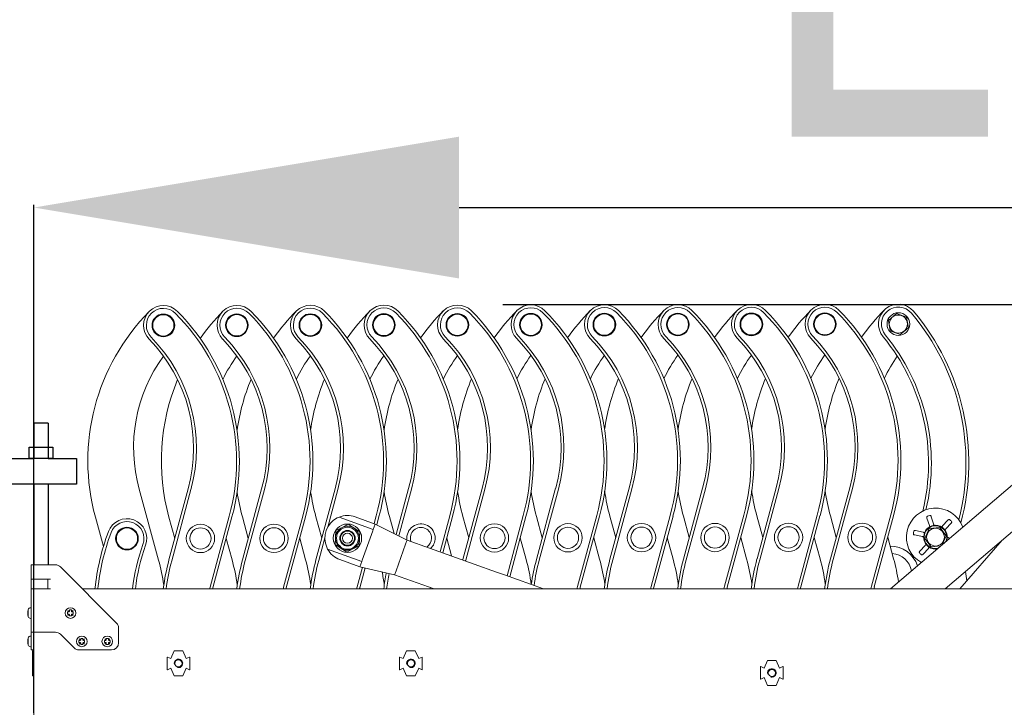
# Model space of a CAD drawing. Header units: inches. Extents: x 0 to 77643, y -44170 to 0.
# Tile 475 of 546: x 76375 to 76444, y -39625 to -39576. Entities that reach past the tile are written whole.
import ezdxf

# ---------------------------------------------------------------- set-up
doc = ezdxf.new("R2010")
doc.units = ezdxf.units.IN
doc.header["$MEASUREMENT"] = 0
doc.layers.get('0').update_dxf_attribs({"lineweight": 0})
doc.layers.get('Defpoints').update_dxf_attribs({"lineweight": 0})
doc.layers.add('FAKRO LOFT LADDERS', color=7, linetype='Continuous')
doc.styles.get("Standard").update_dxf_attribs({"font": 'arial.ttf', "width": 0.75})
doc.dimstyles.get("Standard").update_dxf_attribs({"dimtxt": 0.18, "dimasz": 0.18, "dimexe": 0.18, "dimexo": 0.0625, "dimgap": 0.09, "dimtad": 0, "dimtih": 1, "dimtoh": 1, "dimdec": 4, "dimzin": 0, "dimdsep": 46, "dimtxsty": 'Standard', "dimcen": 0.09, "dimadec": 0, "dimazin": 0, "dimtfac": 1, "dimtdec": 4, "dimtofl": 0, "dimtmove": 0, "dimatfit": 3, "dimfxl": 1, "dimtolj": 1, "dimtzin": 0, "dimarcsym": 0})

# ---------------------------------------------------------------- blocks, each defined once
blk = doc.blocks.new('A$C35710EDD')
at = {"color": 7, "linetype": 'Continuous'}
for p, q in [((66.18, 99.78), (56.18, 99.78)), ((56.18, 99.78), (56.18, 74.91)), ((66.18, 99.78), (66.18, 74.91)), ((52.85, 74.96), (52.85, 82.96)), ((52.85, 82.96), (69.41, 82.96)), ((69.41, 82.96), (69.41, 74.96)), ((15, 74.91), (0, 74.91)), ((0, 74.91), (0, 56.99)), ((15, 56.99), (15, 74.91)), ((15, 74.91), (56.18, 74.91)), ((69.41, 74.96), (52.85, 74.96)), ((66.18, 74.91), (56.18, 74.91)), ((66.18, 74.91), (86.18, 74.91)), ((86.18, 74.91), (86.18, 56.99)), ((86.18, 56.99), (0, 56.99)), ((56.18, 56.99), (56.22, 0)), ((66.18, 56.99), (66.18, 0))]:
    blk.add_line(p, q, dxfattribs=at)
blk = doc.blocks.new('LST BOK')
at = {"color": 7, "ltscale": 25.4}
for p, q in [((51.94, 275.56), (57.7, 280.37)), ((57.7, 280.37), (64.75, 277.79)), ((53.23, 268.16), (51.94, 275.56)), ((64.75, 277.79), (66.04, 270.4)), ((60.28, 265.58), (53.23, 268.16)), ((66.04, 270.4), (60.28, 265.58)), ((302.54, 265.96), (91.89, 86.23)), ((53.38, 86.23), (244.09, 248.95)), ((-476.74, 156.69), (-463.04, 106.63)), ((-442.15, 156.75), (-455.68, 106.64)), ((-440.22, 156.23), (-453.75, 106.12)), ((-390.29, 156.84), (-403.82, 106.73)), ((-388.36, 156.32), (-401.89, 106.21)), ((-338.43, 156.93), (-351.96, 106.82)), ((-336.5, 156.41), (-343.65, 129.89)), ((-286.56, 157.02), (-295.33, 124.57)), ((-284.63, 156.5), (-293.5, 123.65)), ((-234.7, 157.11), (-248.23, 107)), ((-232.77, 156.59), (-246.3, 106.48)), ((-182.84, 157.2), (-196.36, 107.1)), ((-180.9, 156.68), (-194.43, 106.57)), ((-130.97, 157.29), (-144.5, 107.19)), ((-129.04, 156.77), (-142.57, 106.66)), ((-79.11, 157.38), (-92.64, 107.28)), ((-77.18, 156.86), (-90.71, 106.76)), ((-27.25, 157.47), (-40.77, 107.37)), ((-25.31, 156.95), (-38.84, 106.85)), ((24.62, 157.56), (11.09, 107.46)), ((26.55, 157.04), (13.02, 106.94)), ((-501.94, 116.18), (-507.6, 136.86)), ((-451.59, 121.8), (-455.74, 136.95)), ((-426.69, 87.44), (-413.16, 137.55)), ((-424.75, 86.92), (-411.23, 137.03)), ((-399.73, 121.89), (-403.87, 137.04)), ((-374.82, 87.53), (-361.29, 137.64)), ((-372.89, 87.01), (-359.36, 137.12)), ((-347.86, 121.98), (-352.01, 137.13)), ((-335.64, 136.88), (-311.56, 128.24)), ((-324.32, 137.08), (-310.2, 132.01)), ((-310.2, 132.01), (-311.56, 128.24)), ((-310.91, 132.26), (-309.43, 137.73)), ((-310.2, 132.01), (-287.69, 120.74)), ((-309.06, 131.44), (-307.5, 137.21)), ((-296.89, 125.35), (-300.14, 137.22)), ((-264.43, 112.4), (-257.57, 137.82)), ((-262.54, 111.72), (-255.63, 137.3)), ((-244.13, 122.17), (-248.28, 137.31)), ((-217.17, 95.44), (-205.7, 137.91)), ((-215.28, 94.76), (-203.77, 137.39)), ((-192.27, 122.26), (-196.42, 137.4)), ((-167.37, 87.9), (-153.84, 138)), ((-165.44, 87.38), (-151.91, 137.48)), ((-140.41, 122.35), (-144.55, 137.49)), ((-115.5, 87.99), (-101.98, 138.09)), ((-113.57, 87.47), (-100.04, 137.57)), ((-88.54, 122.44), (-92.69, 137.58)), ((-63.64, 88.08), (-50.11, 138.18)), ((-61.71, 87.56), (-48.18, 137.66)), ((-36.68, 122.53), (-40.83, 137.68)), ((-11.78, 88.17), (1.75, 138.28)), ((-9.84, 87.65), (3.68, 137.75)), ((15.18, 122.62), (11.04, 137.77)), ((40.09, 88.26), (53.62, 138.37)), ((42.02, 87.74), (55.55, 137.84)), ((79.18, 136.2), (80.84, 131.07)), ((82.17, 137.17), (83.83, 132.04)), ((93.84, 134.67), (90.23, 130.67)), ((96.17, 132.56), (92.56, 128.56)), ((-337.94, 127.38), (-338.21, 122.48)), ((-333.56, 129.6), (-337.94, 127.38)), ((-329.19, 131.82), (-333.56, 129.6)), ((-325.08, 129.13), (-329.19, 131.82)), ((-320.97, 126.45), (-325.08, 129.13)), ((-321.24, 121.55), (-320.97, 126.45)), ((-311.89, 127.3), (-319.32, 106.6)), ((-311.56, 128.24), (-311.89, 127.3)), ((71.18, 127.35), (76.46, 126.22)), ((77.72, 121.9), (80.72, 128.78)), ((80.72, 128.78), (88.18, 129.62)), ((88.18, 129.62), (92.64, 123.59)), ((-415.32, 121.87), (-411.17, 106.72)), ((-363.46, 121.96), (-359.31, 106.81)), ((-345.73, 122.22), (-350.02, 106.3)), ((-338.21, 122.48), (-338.48, 117.58)), ((-321.51, 116.65), (-321.24, 121.55)), ((-288.02, 119.8), (-288.7, 117.92)), ((-287.69, 120.74), (-288.02, 119.8)), ((-224.53, 98.08), (-287.69, 120.74)), ((-259.73, 122.14), (-256.26, 109.47)), ((-207.86, 122.23), (-203.72, 107.08)), ((-156, 122.32), (-151.85, 107.17)), ((-104.14, 122.41), (-99.99, 107.26)), ((-52.27, 122.5), (-48.13, 107.36)), ((-0.41, 122.59), (3.74, 107.45)), ((51.45, 122.68), (55.6, 107.54)), ((70.53, 124.28), (75.8, 123.15)), ((82.19, 115.86), (77.72, 121.9)), ((92.64, 123.59), (89.97, 117.45)), ((95.47, 122.14), (94.57, 122.34)), ((102.36, 86.23), (132.18, 120.6)), ((-343.74, 114.29), (-319.66, 105.65)), ((-338.48, 117.58), (-334.38, 114.9)), ((-334.38, 114.9), (-330.27, 112.22)), ((-330.27, 112.22), (-325.89, 114.43)), ((-325.89, 114.43), (-321.51, 116.65)), ((-288.7, 117.92), (-295.45, 99.09)), ((74.19, 112.92), (77.81, 116.92)), ((76.52, 110.82), (80.14, 114.82)), ((89.01, 116.64), (82.19, 115.86)), ((-335.13, 106.96), (-321.01, 101.89)), ((-319.66, 105.65), (-321.01, 101.89)), ((-319.32, 106.6), (-319.66, 105.65)), ((-552.99, 103.23), (-550.49, 103.23)), ((-552.99, 93.23), (-552.99, 103.23)), ((-550.49, 103.23), (-535.78, 103.23)), ((-532.24, 101.77), (-492.67, 62.2)), ((-322.96, 87.62), (-319.22, 101.48)), ((-321.03, 87.1), (-317.27, 101.03)), ((-321.01, 101.89), (-296.47, 96.27)), ((-295.45, 99.09), (-296.13, 97.21)), ((-218.96, 96.08), (-224.53, 98.08)), ((-550.49, 93.23), (-552.99, 93.23)), ((-552.99, 86.23), (-552.99, 93.23)), ((-550.99, 86.23), (-550.99, 93.23)), ((-550.49, 93.23), (-539.21, 93.23)), ((-541.21, 93.23), (-541.21, 86.23)), ((-296.13, 97.21), (-296.47, 96.27)), ((-268.49, 86.23), (-296.47, 96.27)), ((-191.51, 86.23), (-218.96, 96.08)), ((-552.99, 55.73), (-552.99, 86.23)), ((-552.99, 86.23), (-550.49, 86.23)), ((-539.21, 86.23), (-550.49, 86.23)), ((-516.71, 86.23), (598.74, 86.23)), ((-554.98, 71.61), (-555.23, 70.37)), ((-552.99, 72.98), (-553.4, 72.98)), ((-526.46, 69.98), (-527.21, 69.98)), ((-527.21, 69.98), (-527.21, 68.48)), ((-527.21, 69.98), (-527.01, 69.78)), ((-526.19, 70.06), (-527.03, 71.06)), ((-527.03, 71.06), (-526.03, 70.22)), ((-524.46, 71.4), (-525.96, 71.4)), ((-525.96, 71.4), (-525.96, 70.48)), ((-525.96, 71.4), (-525.76, 71.2)), ((-524.46, 71.4), (-524.66, 71.2)), ((-524.46, 70.48), (-524.46, 71.4)), ((-523.39, 71.06), (-524.38, 70.22)), ((-524.22, 70.06), (-523.39, 71.06)), ((-523.21, 69.98), (-523.96, 69.98)), ((-523.41, 69.78), (-523.21, 69.98)), ((-523.21, 68.48), (-523.21, 69.98)), ((-554.98, 68.24), (-555.23, 68.85)), ((-555.23, 68.64), (-555.14, 68.64)), ((-553.4, 65.48), (-552.99, 65.48)), ((-527.21, 68.48), (-527.01, 68.68)), ((-527.21, 68.48), (-526.46, 68.48)), ((-527.03, 67.41), (-526.19, 68.41)), ((-526.03, 68.25), (-527.03, 67.41)), ((-525.96, 67.98), (-525.96, 67.17)), ((-525.76, 67.37), (-525.96, 67.17)), ((-525.96, 67.17), (-524.46, 67.17)), ((-524.66, 67.37), (-524.46, 67.17)), ((-524.46, 67.17), (-524.46, 67.98)), ((-524.38, 68.25), (-523.39, 67.41)), ((-523.39, 67.41), (-524.22, 68.41)), ((-523.96, 68.48), (-523.21, 68.48)), ((-523.41, 68.68), (-523.21, 68.48)), ((-550.49, 55.73), (-552.99, 55.73)), ((-552.99, 54.27), (-552.99, 55.73)), ((-550.99, -21.77), (-550.99, 55.73)), ((-535.78, 55.73), (-550.49, 55.73)), ((-491.21, 58.66), (-491.21, 48.23)), ((-554.98, 51.61), (-555.23, 50.37)), ((-554.98, 48.24), (-555.23, 48.85)), ((-555.23, 48.64), (-555.14, 48.64)), ((-552.99, 52.98), (-553.4, 52.98)), ((-552.99, 54.27), (-552.99, 44.7)), ((-522.67, 44.7), (-532.24, 54.27)), ((-518.46, 49.98), (-519.21, 49.98)), ((-519.21, 49.98), (-519.21, 48.48)), ((-519.21, 49.98), (-519.01, 49.78)), ((-519.21, 48.48), (-519.01, 48.68)), ((-518.19, 50.06), (-519.03, 51.06)), ((-519.03, 51.06), (-518.03, 50.22)), ((-516.46, 51.4), (-517.96, 51.4)), ((-517.96, 51.4), (-517.96, 50.48)), ((-517.96, 51.4), (-517.76, 51.2)), ((-516.46, 51.4), (-516.66, 51.2)), ((-516.46, 50.48), (-516.46, 51.4)), ((-515.39, 51.06), (-516.38, 50.22)), ((-516.22, 50.06), (-515.39, 51.06)), ((-515.21, 49.98), (-515.96, 49.98)), ((-515.41, 49.78), (-515.21, 49.98)), ((-515.41, 48.68), (-515.21, 48.48)), ((-515.21, 48.48), (-515.21, 49.98)), ((-500.46, 49.98), (-501.21, 49.98)), ((-501.21, 49.98), (-501.21, 48.48)), ((-501.21, 49.98), (-501.01, 49.78)), ((-501.21, 48.48), (-501.01, 48.68)), ((-500.19, 50.06), (-501.03, 51.06)), ((-501.03, 51.06), (-500.03, 50.22)), ((-498.46, 51.4), (-499.96, 51.4)), ((-499.96, 51.4), (-499.96, 50.48)), ((-499.96, 51.4), (-499.76, 51.2)), ((-498.46, 51.4), (-498.66, 51.2)), ((-498.46, 50.48), (-498.46, 51.4)), ((-497.39, 51.06), (-498.38, 50.22)), ((-498.22, 50.06), (-497.39, 51.06)), ((-497.21, 49.98), (-497.96, 49.98)), ((-497.41, 49.78), (-497.21, 49.98)), ((-497.41, 48.68), (-497.21, 48.48)), ((-497.21, 48.48), (-497.21, 49.98)), ((-553.4, 45.48), (-552.99, 45.48)), ((-552.99, 43.23), (-552.99, 44.7)), ((-550.99, 43.23), (-552.99, 43.23)), ((-550.99, 42.53), (-552.09, 42.53)), ((-552.09, 42.53), (-552.09, 38.16)), ((-519.21, 48.48), (-518.46, 48.48)), ((-496.21, 43.23), (-519.14, 43.23)), ((-519.03, 47.41), (-518.19, 48.41)), ((-518.03, 48.25), (-519.03, 47.41)), ((-517.96, 47.98), (-517.96, 47.17)), ((-517.76, 47.37), (-517.96, 47.17)), ((-517.96, 47.17), (-516.46, 47.17)), ((-516.66, 47.37), (-516.46, 47.17)), ((-516.46, 47.17), (-516.46, 47.98)), ((-516.38, 48.25), (-515.39, 47.41)), ((-515.39, 47.41), (-516.22, 48.41)), ((-515.96, 48.48), (-515.21, 48.48)), ((-501.21, 48.48), (-500.46, 48.48)), ((-501.03, 47.41), (-500.19, 48.41)), ((-500.03, 48.25), (-501.03, 47.41)), ((-499.96, 47.98), (-499.96, 47.17)), ((-499.76, 47.37), (-499.96, 47.17)), ((-499.96, 47.17), (-498.46, 47.17)), ((-498.66, 47.37), (-498.46, 47.17)), ((-498.46, 47.17), (-498.46, 47.98)), ((-498.38, 48.25), (-497.39, 47.41)), ((-497.39, 47.41), (-498.22, 48.41)), ((-497.96, 48.48), (-497.21, 48.48)), ((-451.99, 42.53), (-454.49, 37.08)), ((-445.99, 42.53), (-451.99, 42.53)), ((-445.99, 42.53), (-443.49, 37.08)), ((-287.99, 42.53), (-290.49, 37.08)), ((-281.99, 42.53), (-287.99, 42.53)), ((-281.99, 42.53), (-279.49, 37.08)), ((-550.99, 37.99), (-552.09, 38.16)), ((-552.09, 37.96), (-552.09, 38.16)), ((-550.99, 36.99), (-552.09, 37.96)), ((-552.09, 29.51), (-552.09, 37.96)), ((-456.94, 37.96), (-456.84, 38.16)), ((-456.94, 37.96), (-456.94, 29.51)), ((-454.49, 37.08), (-456.84, 38.16)), ((-443.49, 37.08), (-441.13, 38.16)), ((-441.04, 37.96), (-441.13, 38.16)), ((-441.04, 29.51), (-441.04, 37.96)), ((-292.94, 37.96), (-292.84, 38.16)), ((-292.94, 37.96), (-292.94, 29.51)), ((-290.49, 37.08), (-292.84, 38.16)), ((-279.49, 37.08), (-277.13, 38.16)), ((-277.04, 37.96), (-277.13, 38.16)), ((-277.04, 29.51), (-277.04, 37.96)), ((-33.29, 35.82), (-35.79, 30.37)), ((-27.29, 35.82), (-33.29, 35.82)), ((-27.29, 35.82), (-24.79, 30.37)), ((-550.99, 30.47), (-552.09, 29.51)), ((-552.09, 29.51), (-552.09, 29.31)), ((-552.09, 29.31), (-550.99, 29.48)), ((-552.09, 24.93), (-552.09, 29.31)), ((-456.94, 29.51), (-456.84, 29.31)), ((-454.49, 30.39), (-456.84, 29.31)), ((-451.99, 24.93), (-454.49, 30.39)), ((-445.99, 24.93), (-443.49, 30.39)), ((-443.49, 30.39), (-441.13, 29.31)), ((-441.04, 29.51), (-441.13, 29.31)), ((-292.94, 29.51), (-292.84, 29.31)), ((-290.49, 30.39), (-292.84, 29.31)), ((-287.99, 24.93), (-290.49, 30.39)), ((-281.99, 24.93), (-279.49, 30.39)), ((-279.49, 30.39), (-277.13, 29.31)), ((-277.04, 29.51), (-277.13, 29.31)), ((-38.24, 31.25), (-38.15, 31.45)), ((-38.24, 31.25), (-38.24, 22.8)), ((-35.79, 30.37), (-38.15, 31.45)), ((-24.79, 30.37), (-22.43, 31.45)), ((-22.34, 31.25), (-22.43, 31.45)), ((-22.34, 22.8), (-22.34, 31.25)), ((-550.99, 24.93), (-552.09, 24.93)), ((-451.99, 24.93), (-445.99, 24.93)), ((-287.99, 24.93), (-281.99, 24.93)), ((-38.24, 22.8), (-38.15, 22.6)), ((-35.79, 23.68), (-38.15, 22.6)), ((-33.29, 18.22), (-35.79, 23.68)), ((-27.29, 18.22), (-24.79, 23.68)), ((-24.79, 23.68), (-22.43, 22.6)), ((-22.34, 22.8), (-22.43, 22.6)), ((-33.29, 18.22), (-27.29, 18.22))]:
    blk.add_line(p, q, dxfattribs=at)
for centre, radius in [((-459.65, 272.07), 8), ((-459.65, 272.07), 7.5), ((-407.79, 272.16), 8), ((-407.79, 272.16), 7.5), ((-355.92, 272.25), 8), ((-355.92, 272.25), 7.5), ((-304.06, 272.34), 8), ((-304.06, 272.34), 7.5), ((-252.19, 272.43), 8), ((-252.19, 272.43), 7.5), ((-200.33, 272.52), 8), ((-200.33, 272.52), 7.5), ((-148.47, 272.61), 8), ((-148.47, 272.61), 7.5), ((-96.6, 272.7), 8), ((-96.6, 272.7), 7.5), ((-44.74, 272.79), 8), ((-44.74, 272.79), 7.5), ((7.12, 272.89), 8), ((7.12, 272.89), 7.5), ((58.99, 272.98), 8), ((58.99, 272.98), 6.4), ((-329.73, 122.02), 10), ((-226, 122.2), 10), ((-174.14, 122.29), 10), ((-122.27, 122.38), 10), ((-70.41, 122.47), 10), ((-18.54, 122.56), 10), ((33.32, 122.65), 10), ((-485.32, 121.74), 8), ((-485.32, 121.74), 7.5), ((-433.45, 121.83), 10), ((-433.45, 121.83), 7.5), ((-381.59, 121.92), 10), ((-381.59, 121.92), 7.5), ((-329.73, 122.02), 7.79), ((-329.73, 122.02), 5.47), ((-329.73, 122.02), 5), ((-329.73, 122.02), 3.5), ((-226, 122.2), 7.5), ((-174.14, 122.29), 7.5), ((-122.27, 122.38), 7.5), ((-70.41, 122.47), 7.5), ((-18.54, 122.56), 7.5), ((33.32, 122.65), 7.5), ((85.18, 122.74), 6.25), ((-525.21, 69.23), 3.75), ((-517.21, 49.23), 3.75), ((-499.21, 49.23), 3.75), ((-448.99, 33.73), 2.5), ((-284.99, 33.73), 2.5), ((-30.29, 27.02), 2.5)]:
    blk.add_circle(centre, radius, dxfattribs=at)
for centre, radius, start, end in [((-459.65, 272.07), 14, 44.86619, 224.32866), ((-407.79, 272.16), 14, 44.86619, 224.32866), ((-355.92, 272.25), 14, 44.86619, 224.32866), ((-304.06, 272.34), 14, 44.86619, 224.32866), ((-252.19, 272.43), 14, 44.86619, 224.32866), ((-200.33, 272.52), 14, 44.86619, 224.32866), ((-148.47, 272.61), 14, 44.86619, 224.32866), ((-96.6, 272.7), 14, 44.86619, 224.32866), ((-44.74, 272.79), 14, 44.86619, 224.32866), ((7.12, 272.89), 14, 44.86619, 224.32866), ((7.12, 272.89), 12, 44.86619, 224.32866), ((58.99, 272.98), 14, 40.22002, 219.56918), ((58.99, 272.98), 12, 40.22002, 219.56918), ((-362.92, 176.46), 150, 135.33467, 195.31), ((-459.65, 272.07), 12, 44.86619, 224.32866), ((-556.04, 176.13), 148, 344.89086, 44.86619), ((-556.04, 176.13), 150, 344.89086, 44.86619), ((-311.06, 176.55), 150, 135.33467, 144.84679), ((-407.79, 272.16), 12, 44.86619, 224.32866), ((-504.18, 176.22), 148, 344.89086, 44.86619), ((-504.18, 176.22), 150, 344.89086, 44.86619), ((-259.2, 176.65), 150, 135.33467, 144.84679), ((-355.92, 272.25), 12, 44.86619, 224.32866), ((-452.31, 176.31), 148, 344.89086, 44.86619), ((-452.31, 176.31), 150, 344.89086, 44.86619), ((-207.33, 176.74), 150, 135.33467, 144.84679), ((-304.06, 272.34), 12, 44.86619, 224.32866), ((-400.45, 176.4), 148, 344.89086, 44.86619), ((-400.45, 176.4), 150, 344.89086, 44.86619), ((-155.47, 176.83), 150, 135.33467, 144.84679), ((-252.19, 272.43), 12, 44.86619, 224.32866), ((-348.59, 176.49), 148, 344.89086, 44.86619), ((-348.59, 176.49), 150, 344.89086, 44.86619), ((-103.6, 176.92), 150, 135.33467, 144.84679), ((-200.33, 272.52), 12, 44.86619, 224.32866), ((-296.72, 176.58), 148, 344.89086, 44.86619), ((-296.72, 176.58), 150, 344.89086, 44.86619), ((-51.74, 177.01), 150, 135.33467, 144.84679), ((-148.47, 272.61), 12, 44.86619, 224.32866), ((-244.86, 176.67), 148, 344.89086, 44.86619), ((-244.86, 176.67), 150, 344.89086, 44.86619), ((0.12, 177.1), 150, 135.33467, 144.84679), ((-96.6, 272.7), 12, 44.86619, 224.32866), ((-192.99, 176.76), 148, 344.89086, 44.86619), ((-192.99, 176.76), 150, 344.89086, 44.86619), ((51.99, 177.19), 150, 135.33467, 144.84679), ((-44.74, 272.79), 12, 44.86619, 224.32866), ((-141.13, 176.85), 148, 344.89086, 44.86619), ((-141.13, 176.85), 150, 344.89086, 44.86619), ((103.85, 177.28), 150, 135.33467, 144.84679), ((-89.27, 176.94), 148, 344.89086, 44.86619), ((-89.27, 176.94), 150, 344.89086, 44.86619), ((155.71, 177.37), 150, 135.33467, 144.84679), ((-56.31, 175.47), 163, 345.63494, 40.22002), ((-56.31, 175.47), 165, 344.99949, 40.22002), ((-340.9, 185.78), 112, 344.89086, 44.32866), ((-289.03, 185.87), 112, 344.89086, 44.32866), ((-237.17, 185.96), 112, 344.89086, 44.32866), ((-185.31, 186.06), 112, 344.89086, 44.32866), ((-133.44, 186.15), 112, 344.89086, 44.32866), ((-81.58, 186.24), 112, 344.89086, 44.32866), ((-59.72, 174.88), 140, 346.05847, 39.56918), ((-59.72, 174.88), 142, 346.65601, 39.56918), ((-548.35, 185.42), 110, 344.89086, 44.32866), ((-548.35, 185.42), 112, 344.89086, 44.32866), ((-496.49, 185.51), 110, 344.89086, 44.32866), ((-496.49, 185.51), 112, 344.89086, 44.32866), ((-444.62, 185.6), 110, 344.89086, 44.32866), ((-444.62, 185.6), 112, 344.89086, 44.32866), ((-392.76, 185.69), 110, 344.89086, 44.32866), ((-392.76, 185.69), 112, 344.89086, 44.32866), ((-340.9, 185.78), 110, 344.89086, 44.32866), ((-289.03, 185.87), 110, 344.89086, 44.32866), ((-237.17, 185.96), 110, 344.89086, 44.32866), ((-185.31, 186.06), 110, 344.89086, 44.32866), ((-133.44, 186.15), 110, 344.89086, 44.32866), ((-81.58, 186.24), 110, 344.89086, 44.32866), ((-370.64, 185.73), 110, 143.97871, 195.31), ((-318.78, 185.82), 110, 143.97871, 154.01614), ((-266.92, 185.91), 110, 143.97871, 154.01614), ((-215.05, 186), 110, 143.97871, 154.01614), ((-163.19, 186.09), 110, 143.97871, 154.01614), ((-111.33, 186.19), 110, 143.97871, 154.01614), ((-59.46, 186.28), 110, 143.97871, 154.01614), ((-7.6, 186.37), 110, 143.97871, 154.01614), ((44.27, 186.46), 110, 143.97871, 154.01614), ((96.13, 186.55), 110, 143.97871, 154.01614), ((147.99, 186.64), 110, 144.66916, 154.01614), ((-311.06, 176.55), 150, 157.49951, 195.31), ((-259.2, 176.65), 150, 157.49951, 171.78383), ((-207.33, 176.74), 150, 157.49951, 171.78383), ((-155.47, 176.83), 150, 157.49951, 171.78383), ((-103.6, 176.92), 150, 157.49951, 171.78383), ((-51.74, 177.01), 150, 157.49951, 171.78383), ((0.12, 177.1), 150, 157.49951, 171.78383), ((51.99, 177.19), 150, 157.49951, 171.78383), ((103.85, 177.28), 150, 157.49951, 171.78383), ((155.71, 177.37), 150, 157.49951, 171.78383), ((-259.2, 176.65), 150, 188.41703, 195.31), ((-207.33, 176.74), 150, 188.41703, 195.31), ((-155.47, 176.83), 150, 188.41703, 195.31), ((-103.6, 176.92), 150, 188.41703, 195.31), ((-51.74, 177.01), 150, 188.41703, 195.31), ((0.12, 177.1), 150, 188.41703, 195.31), ((51.99, 177.19), 150, 188.41703, 195.31), ((103.85, 177.28), 150, 188.41703, 195.31), ((155.71, 177.37), 150, 188.41703, 195.31), ((85.18, 122.74), 20.5, 20.11721, 240.82579), ((-485.32, 121.74), 14, 340.21255, 159.56171), ((-485.32, 121.74), 12, 340.21255, 159.56171), ((-329.73, 122.02), 16, 116.82947, 203.69454), ((-329.73, 122.02), 16, 111.67163, 116.82947), ((-329.73, 122.02), 16, 70.26201, 111.67163), ((-277.86, 122.11), 10, 0, 187.5784), ((82.35, 131.51), 6.63, 99.51937, 116.27585), ((91.36, 129.58), 6.63, 39.51937, 56.27585), ((-343.82, 69.01), 165, 159.56171, 174.00956), ((-343.82, 69.01), 163, 159.56171, 173.93573), ((-329.73, 122.02), 8.5, 116.84238, 176.84238), ((-329.73, 122.02), 8.5, 56.84238, 116.84238), ((-329.73, 122.02), 8.5, 356.84238, 56.84238), ((-277.86, 122.11), 7.5, 0, 198.1019), ((76.17, 124.67), 6.63, 159.51937, 176.27585), ((103.39, 118.84), 26.91, 165.84075, 169.95447), ((85.18, 122.74), 8, 0, 283.50849), ((85.18, 122.74), 8.4, 116.92426, 158.87097), ((90.91, 105.02), 26.91, 105.84075, 109.95447), ((85.18, 122.74), 8.4, 56.92426, 98.87097), ((72.7, 108.92), 26.91, 45.84075, 49.95447), ((85.18, 122.74), 8.4, 356.92426, 38.87097), ((-329.73, 122.02), 8.5, 176.84238, 236.84238), ((-329.73, 122.02), 8.5, 296.84238, 356.84238), ((-277.86, 122.11), 7.5, 302.42212, 0), ((-277.86, 122.11), 10, 312.86891, 0), ((85.18, 122.74), 8.4, 176.92426, 218.87097), ((85.18, 122.74), 8, 337.43451, 0), ((66.97, 126.65), 26.91, 345.84075, 349.95447), ((-340.41, 69.61), 142, 160.21255, 173.27668), ((-340.41, 69.61), 140, 160.21255, 173.18012), ((-329.73, 122.02), 16, 203.69454, 208.85239), ((-329.73, 122.02), 16, 208.85239, 250.26201), ((-329.73, 122.02), 8.5, 236.84238, 296.84238), ((53.46, 96.29), 20, 18.14888, 90.74031), ((53.46, 96.29), 15, 10.04528, 85.71254), ((79, 115.9), 6.63, 219.51937, 236.27585), ((97.67, 136.56), 26.91, 225.84075, 229.95447), ((85.18, 122.74), 8.4, 236.92426, 278.87097), ((-607.71, 67.02), 150, 8.41703, 15.31), ((-310.87, 67.54), 150, 164.89086, 172.84171), ((-310.87, 67.54), 148, 164.89086, 172.7444), ((-555.85, 67.11), 150, 8.41703, 15.31), ((-259, 67.63), 150, 164.89086, 172.87671), ((-259, 67.63), 148, 164.89086, 172.77988), ((-503.99, 67.2), 150, 8.41703, 15.31), ((-207.14, 67.72), 150, 164.89086, 172.9117), ((-207.14, 67.72), 148, 164.89086, 172.81535), ((-103.41, 67.91), 150, 164.89086, 165.04208), ((-103.41, 67.91), 148, 164.89086, 165.10687), ((-348.39, 67.48), 150, 8.41703, 15.31), ((-51.55, 68), 150, 164.89086, 171.8382), ((-51.55, 68), 148, 164.89086, 171.99694), ((-296.53, 67.57), 150, 8.41703, 15.31), ((0.31, 68.09), 150, 164.89086, 173.05165), ((0.31, 68.09), 148, 164.89086, 172.95722), ((-244.67, 67.66), 150, 8.41703, 15.31), ((52.18, 68.18), 150, 164.89086, 173.08663), ((52.18, 68.18), 148, 164.89086, 172.99268), ((-192.8, 67.75), 150, 8.41703, 15.31), ((104.04, 68.27), 150, 164.89086, 173.1216), ((104.04, 68.27), 148, 164.89086, 173.02814), ((-140.94, 67.84), 150, 8.41703, 15.31), ((155.9, 68.36), 150, 164.89086, 173.15658), ((155.9, 68.36), 148, 164.89086, 173.06359), ((-89.08, 67.93), 150, 8.89776, 15.31), ((-535.78, 98.23), 5, 45, 90), ((-452.12, 67.29), 150, 8.41703, 11.93203), ((-155.28, 67.81), 150, 168.54539, 172.94669), ((-56.13, 69.52), 165, 7.82012, 10.12605), ((-155.28, 67.81), 148, 168.56488, 172.85082), ((-318.56, 58.25), 112, 164.89086, 165.53034), ((-318.56, 58.25), 110, 164.89086, 165.26119), ((-266.69, 58.34), 112, 164.89086, 165.57836), ((-266.69, 58.34), 110, 164.89086, 165.31015), ((-214.83, 58.43), 112, 164.89086, 165.62638), ((-214.83, 58.43), 110, 164.89086, 165.35909), ((-162.97, 58.52), 112, 165.15571, 165.67438), ((-162.97, 58.52), 110, 165.24496, 165.40803), ((-59.24, 58.7), 112, 164.89086, 165.77036), ((-59.24, 58.7), 110, 164.89086, 165.50587), ((-7.37, 58.79), 112, 164.89086, 165.81833), ((-7.37, 58.79), 110, 164.89086, 165.55477), ((44.49, 58.88), 112, 164.89086, 165.86629), ((44.49, 58.88), 110, 164.89086, 165.60366), ((96.35, 58.98), 112, 164.89086, 165.91425), ((96.35, 58.98), 110, 164.89086, 165.65254), ((148.22, 59.07), 112, 164.89086, 165.96219), ((148.22, 59.07), 110, 164.89086, 165.70141), ((-550.42, 70.05), 4.82, 161.10302, 175.15847), ((-551.27, 70.28), 3.96, 174.30736, 177.42694), ((-551.41, 69.75), 3.81, 174.68376, 178.79131), ((-554.26, 69.62), 0.965, 180.11764, 190.30408), ((-549.63, 70.14), 5.6, 167.32802, 174.50873), ((-554.08, 70.13), 1.16, 147.71896, 166.47522), ((-549.63, 69.57), 5.61, 171.62251, 174.5081), ((-547.13, 70.06), 7.96, 175.00597, 184.99403), ((-549.24, 70.06), 6, 163.07635, 164.32865), ((-553.4, 71.33), 1.65, 90, 163.07635), ((-526.46, 70.48), 0.5, 269.99964, 301.88404), ((-526.46, 70.48), 0.5, 301.88368, 328.11632), ((-526.46, 70.48), 0.501, 328.16098, 359.95534), ((-523.96, 70.48), 0.5, 179.99964, 211.88404), ((-523.96, 70.48), 0.5, 211.88368, 238.11632), ((-523.96, 70.48), 0.501, 238.16098, 269.95534), ((-554.26, 68.85), 0.965, 169.69592, 179.88236), ((-551.41, 68.72), 3.81, 181.20869, 185.31624), ((-554.4, 68.88), 0.859, 196.13372, 227.29007), ((-549.72, 68.53), 5.53, 184.4864, 185.39549), ((-551.27, 68.19), 3.96, 182.57306, 185.69264), ((-554.08, 68.75), 1.17, 147.72321, 166.47097), ((-549.63, 68.9), 5.61, 185.4919, 192.67135), ((-549.63, 68.33), 5.6, 185.49127, 192.67198), ((-553.68, 67.39), 1.45, 168.57304, 191.42696), ((-549.24, 68.4), 6, 195.69919, 196.92365), ((-553.4, 67.14), 1.65, 196.92365, 270), ((-526.46, 67.98), 0.501, 58.16098, 89.95534), ((-526.46, 67.98), 0.5, 31.88368, 58.11632), ((-526.46, 67.98), 0.5, 0, 31.88404), ((-523.96, 67.98), 0.501, 148.16098, 179.95534), ((-523.96, 67.98), 0.5, 121.88368, 148.11632), ((-523.96, 67.98), 0.5, 89.99964, 121.88404), ((-535.78, 50.73), 5, 45, 90), ((-496.21, 58.66), 5, 0, 45), ((-550.42, 50.05), 4.82, 161.10302, 175.15847), ((-551.27, 50.28), 3.96, 174.30736, 177.42694), ((-551.41, 49.75), 3.81, 174.68376, 178.79131), ((-554.26, 49.62), 0.965, 180.11764, 190.30408), ((-554.26, 48.85), 0.965, 169.69592, 179.88236), ((-551.41, 48.72), 3.81, 181.20869, 185.31624), ((-554.4, 48.88), 0.859, 196.13372, 227.29007), ((-549.63, 50.14), 5.6, 167.32802, 174.50873), ((-554.08, 50.13), 1.16, 147.71896, 166.47522), ((-549.63, 49.57), 5.61, 171.79052, 174.5081), ((-554.08, 48.75), 1.17, 147.72321, 166.47097), ((-547.13, 50.06), 7.96, 175.00597, 184.99403), ((-549.24, 50.06), 6, 163.07635, 164.32865), ((-553.4, 51.33), 1.65, 90, 163.07635), ((-518.46, 50.48), 0.5, 269.99964, 301.88404), ((-518.46, 50.48), 0.5, 301.88368, 328.11632), ((-518.46, 50.48), 0.501, 328.16098, 359.95534), ((-515.96, 50.48), 0.5, 179.99964, 211.88404), ((-515.96, 50.48), 0.5, 211.88368, 238.11632), ((-515.96, 50.48), 0.501, 238.16098, 269.95534), ((-500.46, 50.48), 0.5, 269.99964, 301.88404), ((-500.46, 50.48), 0.5, 301.88368, 328.11632), ((-500.46, 50.48), 0.501, 328.16098, 359.95534), ((-497.96, 50.48), 0.5, 179.99964, 211.88404), ((-497.96, 50.48), 0.5, 211.88368, 238.11632), ((-497.96, 50.48), 0.501, 238.16098, 269.95534), ((-549.72, 48.53), 5.53, 184.4864, 185.39549), ((-551.27, 48.19), 3.96, 182.57306, 185.69264), ((-549.63, 48.9), 5.61, 185.4919, 192.67135), ((-549.63, 48.33), 5.6, 185.49127, 192.67198), ((-553.68, 47.39), 1.45, 168.57304, 191.42696), ((-549.24, 48.4), 6, 195.69919, 196.92365), ((-553.4, 47.14), 1.65, 196.92365, 270), ((-519.14, 48.23), 5, 225, 270), ((-518.46, 47.98), 0.501, 58.16098, 89.95534), ((-518.46, 47.98), 0.5, 31.88368, 58.11632), ((-518.46, 47.98), 0.5, 0, 31.88404), ((-515.96, 47.98), 0.501, 148.16098, 179.95534), ((-515.96, 47.98), 0.5, 121.88368, 148.11632), ((-515.96, 47.98), 0.5, 89.99964, 121.88404), ((-500.46, 47.98), 0.501, 58.16098, 89.95534), ((-500.46, 47.98), 0.5, 31.88368, 58.11632), ((-500.46, 47.98), 0.5, 0, 31.88404), ((-497.96, 47.98), 0.501, 148.16098, 179.95534), ((-497.96, 47.98), 0.5, 121.88368, 148.11632), ((-497.96, 47.98), 0.5, 89.99964, 121.88404), ((-496.21, 48.23), 5, 270, 0), ((-448.99, 33.73), 3, 255, 195), ((-284.99, 33.73), 3, 255, 195), ((-30.29, 27.02), 3, 255, 195)]:
    blk.add_arc(centre, radius, start, end, dxfattribs=at)
for centre, major_axis, start_param, end_param in [((88.28, 123.74), (-15.82, -5.11), 4.968867, 4.990773), ((82.09, 121.74), (15.82, 5.11), 1.292413, 1.314319), ((87.6, 120.56), (-12.34, 11.15), 4.968867, 4.990773), ((82.77, 124.92), (12.34, -11.15), 1.292413, 1.314319), ((85.86, 125.92), (-3.49, -16.26), 4.968867, 4.990773), ((84.5, 119.56), (3.49, 16.26), 1.292412, 1.314319), ((85.53, 124.36), (-1.77, -8.27), 4.752319, 4.793917), ((83.61, 122.23), (8.05, 2.6), 1.489268, 1.530866), ((86.76, 123.25), (-8.05, -2.6), 4.752319, 4.793917), ((83.95, 123.85), (6.28, -5.67), 1.489268, 1.530866), ((86.41, 121.63), (-6.28, 5.67), 4.752319, 4.793917), ((84.84, 121.12), (1.77, 8.27), 1.489268, 1.530866), ((85.53, 124.36), (-1.77, -8.27), 1.489268, 1.530866), ((87.6, 120.56), (-12.34, 11.15), 1.292413, 1.314319), ((83.95, 123.85), (6.28, -5.67), 4.752319, 4.793917), ((86.41, 121.63), (-6.28, 5.67), 1.489268, 1.530866), ((82.77, 124.92), (12.34, -11.15), 4.968867, 4.990773)]:
    blk.add_ellipse(centre, major_axis=major_axis, ratio=0.980686, start_param=start_param, end_param=end_param, dxfattribs=at)
for points in [[(79.18, 136.2), (79.14, 136.33), (79.11, 136.45), (79.06, 136.69), (79.05, 136.8), (79.03, 136.99), (79.04, 137.07), (79.06, 137.2), (79.08, 137.24), (79.11, 137.26)], [(81.62, 138.07), (81.65, 138.07), (81.69, 138.05), (81.79, 137.96), (81.84, 137.9), (81.94, 137.73), (81.99, 137.64), (82.09, 137.41), (82.13, 137.29), (82.17, 137.17)], [(83.83, 132.04), (83.87, 131.92), (83.9, 131.79), (83.95, 131.56), (83.97, 131.45), (83.98, 131.27), (83.97, 131.19), (83.94, 131.08), (83.92, 131.05), (83.89, 131.04)], [(93.84, 134.67), (93.93, 134.76), (94.02, 134.86), (94.2, 135.02), (94.29, 135.09), (94.45, 135.19), (94.52, 135.23), (94.64, 135.27), (94.69, 135.28), (94.72, 135.26)], [(96.67, 133.49), (96.69, 133.46), (96.69, 133.42), (96.66, 133.29), (96.63, 133.22), (96.54, 133.05), (96.48, 132.95), (96.34, 132.76), (96.26, 132.66), (96.17, 132.56)], [(70.13, 127.32), (70.14, 127.35), (70.18, 127.37), (70.3, 127.41), (70.38, 127.42), (70.58, 127.43), (70.69, 127.42), (70.93, 127.4), (71.06, 127.38), (71.18, 127.35)], [(76.46, 126.22), (76.58, 126.19), (76.7, 126.16), (76.93, 126.09), (77.03, 126.05), (77.2, 125.96), (77.26, 125.92), (77.34, 125.84), (77.36, 125.8), (77.35, 125.77)], [(81.38, 130.23), (81.35, 130.22), (81.31, 130.23), (81.22, 130.3), (81.17, 130.36), (81.07, 130.52), (81.02, 130.62), (80.93, 130.83), (80.88, 130.95), (80.84, 131.07)], [(89.76, 129.78), (89.74, 129.8), (89.73, 129.84), (89.75, 129.95), (89.78, 130.02), (89.86, 130.19), (89.92, 130.28), (90.06, 130.47), (90.14, 130.57), (90.23, 130.67)], [(92.56, 128.56), (92.47, 128.47), (92.38, 128.38), (92.21, 128.22), (92.12, 128.15), (91.96, 128.05), (91.9, 128.02), (91.79, 127.99), (91.74, 127.99), (91.72, 128.01)], [(70.53, 124.28), (70.4, 124.31), (70.27, 124.34), (70.04, 124.42), (69.94, 124.46), (69.77, 124.54), (69.7, 124.59), (69.6, 124.67), (69.58, 124.71), (69.57, 124.74)], [(76.8, 123.19), (76.79, 123.16), (76.76, 123.13), (76.65, 123.09), (76.58, 123.08), (76.39, 123.07), (76.28, 123.08), (76.05, 123.1), (75.92, 123.12), (75.8, 123.15)], [(93.57, 122.29), (93.57, 122.32), (93.61, 122.35), (93.71, 122.39), (93.79, 122.4), (93.97, 122.41), (94.08, 122.41), (94.32, 122.38), (94.44, 122.36), (94.57, 122.34)], [(73.69, 111.99), (73.67, 112.02), (73.67, 112.07), (73.7, 112.19), (73.73, 112.27), (73.82, 112.44), (73.88, 112.53), (74.02, 112.73), (74.11, 112.83), (74.19, 112.92)], [(77.81, 116.92), (77.89, 117.02), (77.98, 117.11), (78.16, 117.27), (78.25, 117.33), (78.4, 117.44), (78.47, 117.47), (78.58, 117.5), (78.62, 117.5), (78.65, 117.47)], [(80.6, 115.71), (80.62, 115.68), (80.63, 115.64), (80.61, 115.53), (80.59, 115.46), (80.5, 115.3), (80.44, 115.2), (80.31, 115.01), (80.22, 114.91), (80.14, 114.82)], [(76.52, 110.82), (76.44, 110.72), (76.34, 110.63), (76.16, 110.47), (76.08, 110.4), (75.92, 110.29), (75.84, 110.25), (75.72, 110.21), (75.68, 110.21), (75.65, 110.23)]]:
    blk.add_open_spline(points, degree=3, knots=[0, 0, 0, 0, 0.25, 0.25, 0.5, 0.5, 0.75, 0.75, 1, 1, 1, 1], dxfattribs=at)
for points in [[(-555.21, 70.4), (-555.22, 70.37), (-555.22, 70.36), (-555.23, 70.37)], [(-555.22, 68.1), (-555.23, 68.1), (-555.23, 68.1), (-555.23, 68.09)], [(-555.21, 50.4), (-555.22, 50.37), (-555.22, 50.36), (-555.23, 50.37)], [(-555.22, 48.1), (-555.23, 48.1), (-555.23, 48.1), (-555.23, 48.09)]]:
    blk.add_open_spline(points, degree=3, dxfattribs=at)
at = {"layer": 'FAKRO LOFT LADDERS'}
blk.add_blockref('A$C35710EDD', (-607.16, 103.23), dxfattribs=at)
blk = doc.blocks.new('*D1796')
at = {"color": 0, "linetype": 'Continuous', "lineweight": -2}
for p, q in [((76507.926, -39566.269), (76507.926, -39536.269)), ((76409.036, -39596.269), (76508.106, -39596.269)), ((76487.058, -39634.434), (76508.106, -39634.434)), ((76507.926, -39664.434), (76507.926, -39694.434))]:
    blk.add_line(p, q, dxfattribs=at)
at = {"color": 0}
for points in [[(76502.926, -39566.269), (76512.926, -39566.269), (76507.926, -39596.269)], [(76512.926, -39664.434), (76502.926, -39664.434), (76507.926, -39634.434)]]:
    blk.add_solid(points, dxfattribs=at)
at = {"layer": 'Defpoints', "color": 0}
for p in [(76408.974, -39596.269), (76507.926, -39596.269), (76486.996, -39634.434)]:
    blk.add_point(p, dxfattribs=at)
at = {"linetype": 'Continuous', "lineweight": 20, "ltscale": 12, "insert": (76487.926, -39616.31), "char_height": 30, "attachment_point": 5, "rotation": 90}
blk.add_mtext('\\A1;\\A1;K {}', dxfattribs=at)
blk = doc.blocks.new('*D1798')
at = {"color": 0, "linetype": 'Continuous', "lineweight": -2}
for p, q in [((76255.676, -39499.335), (76255.676, -39778.257)), ((76392.346, -39761.334), (76392.346, -39778.257)), ((76362.346, -39778.077), (76285.676, -39778.077))]:
    blk.add_line(p, q, dxfattribs=at)
at = {"color": 0}
for points in [[(76285.676, -39773.077), (76285.676, -39783.077), (76255.676, -39778.077)], [(76362.346, -39783.077), (76362.346, -39773.077), (76392.346, -39778.077)]]:
    blk.add_solid(points, dxfattribs=at)
at = {"layer": 'Defpoints', "color": 0}
for p in [(76255.676, -39499.272), (76392.346, -39761.272), (76255.676, -39778.077)]:
    blk.add_point(p, dxfattribs=at)
at = {"linetype": 'Continuous', "lineweight": 20, "ltscale": 12, "insert": (76325.748, -39757.567), "char_height": 30, "attachment_point": 5}
blk.add_mtext('\\A1;C', dxfattribs=at)
blk = doc.blocks.new('*D1801')
at = {"color": 0, "linetype": 'Continuous', "lineweight": -2}
for p, q in [((76461.931, -39516.7), (76461.931, -39486.7)), ((76441.659, -39546.7), (76462.111, -39546.7)), ((76448.424, -39564.4), (76462.111, -39564.4)), ((76461.931, -39594.4), (76461.931, -39624.4))]:
    blk.add_line(p, q, dxfattribs=at)
at = {"color": 0}
for points in [[(76456.931, -39516.7), (76466.931, -39516.7), (76461.931, -39546.7)], [(76466.931, -39594.4), (76456.931, -39594.4), (76461.931, -39564.4)]]:
    blk.add_solid(points, dxfattribs=at)
at = {"layer": 'Defpoints', "color": 0}
for p in [(76441.596, -39546.7), (76461.931, -39546.7), (76448.362, -39564.4)]:
    blk.add_point(p, dxfattribs=at)
at = {"linetype": 'Continuous', "lineweight": 20, "ltscale": 12, "insert": (76441.931, -39555.55), "char_height": 30, "attachment_point": 5, "rotation": 90}
blk.add_mtext('\\A1;T', dxfattribs=at)
blk = doc.blocks.new('*D1802')
at = {"color": 0, "linetype": 'Continuous', "lineweight": -2}
for p, q in [((76375.96, -39625.067), (76375.96, -39589.262)), ((76494.36, -39625.067), (76494.36, -39589.262)), ((76405.96, -39589.442), (76464.36, -39589.442))]:
    blk.add_line(p, q, dxfattribs=at)
at = {"color": 0}
for points in [[(76405.96, -39584.442), (76405.96, -39594.442), (76375.96, -39589.442)], [(76464.36, -39594.442), (76464.36, -39584.442), (76494.36, -39589.442)]]:
    blk.add_solid(points, dxfattribs=at)
at = {"layer": 'Defpoints', "color": 0}
for p in [(76494.36, -39589.442), (76375.96, -39625.13), (76494.36, -39625.13)]:
    blk.add_point(p, dxfattribs=at)
at = {"linetype": 'Continuous', "lineweight": 20, "ltscale": 12, "insert": (76435.594, -39569.442), "char_height": 30, "attachment_point": 5}
blk.add_mtext('\\A1;\\A1;L {}', dxfattribs=at)

msp = doc.modelspace()

# ---------------------------------------------------------------- block references
at = {"xscale": 0.1, "yscale": 0.1, "zscale": 0.1}
msp.add_blockref('LST BOK', (76431.05817, -39624.95702), dxfattribs=at)

# ---------------------------------------------------------------- dimensions: what is measured, and where the dimension line sits
at = {"color": 6, "linetype": 'Continuous', "lineweight": 20}
for base, p1, p2, angle, text, picture, middle, dimtype in [((76461.93089, -39546.69977), (76448.36185, -39564.39977), (76441.59622, -39546.69977), 90, 'T', '*D1801', (76461.93089, -39555.54977), 160), ((76507.92645, -39596.26851), (76486.99571, -39634.43366), (76408.97367, -39596.26851), 90, '\\A1;K {}', '*D1796', (76507.92645, -39616.30963), 160), ((76494.35957, -39589.44163), (76375.95957, -39625.12978), (76494.35957, -39625.12978), 0, '\\A1;L {}', '*D1802', (76435.59394, -39589.44163), 161)]:
    dim = msp.add_linear_dim(base=base, p1=p1, p2=p2, angle=angle, text=text, dimstyle='Standard', override={"dimtxt": 30, "dimasz": 30, "dimgap": 5, "dimtad": 1, "dimtih": 0, "dimtoh": 0, "dimclrt": 256}, dxfattribs=at)
    dim.commit()
    dim.dimension.update_dxf_attribs({"geometry": picture, "text_midpoint": middle, "dimtype": dimtype})
dim = msp.add_linear_dim(base=(76255.676, -39778.07682), p1=(76392.34554, -39761.27166), p2=(76255.676, -39499.27223), text='C', dimstyle='Standard', override={"dimtxt": 30, "dimasz": 30, "dimgap": 5, "dimtad": 1, "dimtih": 0, "dimtoh": 0, "dimclrt": 256}, dxfattribs=at)
dim.commit()
dim.dimension.update_dxf_attribs({"geometry": '*D1798', "text_midpoint": (76325.74818, -39778.07682), "dimtype": 160})

doc.saveas('drawing.dxf')
